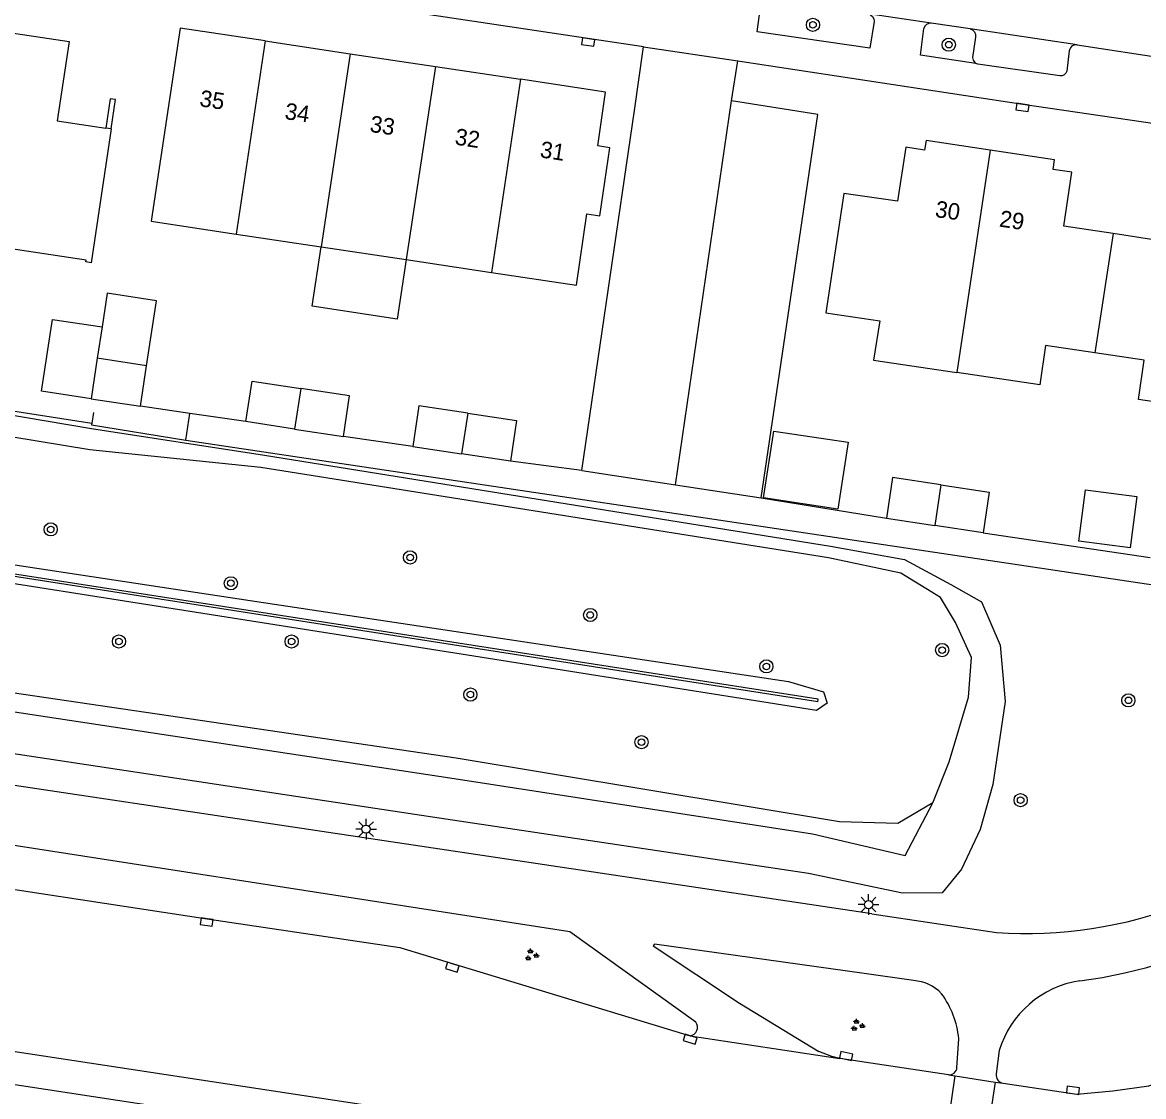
# Model space of a CAD drawing. Extents: x 124000 to 128010, y 398999 to 403000.
# Drawn here: x 126385.4 to 126453.3, y 399372.3 to 399437.3 of the extents above; entities that cross this region are included whole.
import ezdxf

# ---------------------------------------------------------------- set-up
doc = ezdxf.new("R2010")
doc.units = 0
for name, color, linetype in [('gg-afsc-geluidsscherm', 7, 'Continuous'), ('gg-afsc-hekwerk', 7, 'Continuous'), ('gg-afsc-muur', 7, 'Continuous'), ('gg-anno-huisnummerreeks BGT', 7, 'Continuous'), ('gg-bbg-bijgebouw', 7, 'Continuous'), ('gg-bbg-hoofdgebouw', 7, 'Continuous'), ('gg-bbg-luifel en loopbrug', 7, 'Continuous'), ('gg-bbg-tussenscheiding', 7, 'Continuous'), ('gg-knt-BGT kruinlijn', 7, 'Continuous'), ('gg-knt-bovenkant onderkant talud', 7, 'Continuous'), ('gg-knt-verharding', 7, 'Continuous'), ('gg-knt-verharding nz', 7, 'Continuous'), ('gg-kntw-bovenkant insteek waterloop', 7, 'Continuous'), ('gt-grn-groengrens', 7, 'Continuous'), ('gt-symb-boom', 7, 'Continuous'), ('gt-symb-groenvak', 7, 'Continuous'), ('gt-symb-kolk', 7, 'Continuous'), ('gt-symb-lichtmast', 7, 'Continuous')]:
    doc.layers.add(name, color=color, linetype=linetype)

# ---------------------------------------------------------------- blocks, each defined once
blk = doc.blocks.new('gt0-KOLK')
at = {"layer": 'gt-symb-kolk'}
blk.add_lwpolyline([(0, 0), (0.375, 0), (0.375, 0.4), (-0.375, 0.4), (-0.375, 0), (0, 0)], dxfattribs=at)
blk = doc.blocks.new('gt0-BOOM')
at = {"layer": 'gt-symb-boom'}
for radius in [0.4, 0.2]:
    blk.add_circle((0, 0), radius, dxfattribs=at)
blk = doc.blocks.new('gt0-GRVAK')
at = {"layer": 'gt-symb-groenvak'}
for p, q in [((-0.11, 0.189), (-0.228, 0.24)), ((-0.182, 0.153), (0.088, 0.153)), ((-0.091, 0.211), (-0.156, 0.322)), ((-0.047, 0.214), (-0.047, 0.393)), ((-0.004, 0.211), (0.061, 0.322)), ((0.015, 0.189), (0.133, 0.24)), ((0.262, -0.052), (0.197, 0.059)), ((0.305, -0.049), (0.305, 0.13)), ((0.349, -0.052), (0.414, 0.059)), ((-0.245, -0.228), (-0.363, -0.177)), ((-0.318, -0.264), (-0.047, -0.264)), ((-0.226, -0.206), (-0.291, -0.095)), ((-0.183, -0.203), (-0.183, -0.024)), ((-0.139, -0.206), (-0.074, -0.095)), ((-0.12, -0.228), (-0.002, -0.177)), ((0.243, -0.074), (0.125, -0.023)), ((0.17, -0.11), (0.441, -0.11)), ((0.368, -0.074), (0.486, -0.023))]:
    blk.add_line(p, q, dxfattribs=at)
blk = doc.blocks.new('gt0-LMAST')
at = {"layer": 'gt-symb-lichtmast'}
for p, q in [((-0.182, 0.173), (-0.447, 0.438)), ((-0.005, 0.246), (-0.005, 0.621)), ((0.172, 0.173), (0.437, 0.438)), ((-0.255, -0.004), (-0.63, -0.004)), ((-0.182, -0.181), (-0.447, -0.446)), ((-0.005, -0.254), (-0.005, -0.629)), ((0.437, -0.446), (0.172, -0.181)), ((0.245, -0.004), (0.62, -0.004))]:
    blk.add_line(p, q, dxfattribs=at)
blk.add_circle((-0.005, -0.004), 0.25, dxfattribs=at)

msp = doc.modelspace()

# ---------------------------------------------------------------- linework, layer by layer
at = {"layer": 'gg-afsc-geluidsscherm'}
for points in [[(126433.522, 399396.193), (126294.266, 399417.89), (126294.312, 399418.568), (126384.69, 400018.495), (126392.393, 400081.874), (126401.389, 400173.179), (126405.812, 400237.067), (126415.183, 400254.387), (126416.933, 400270.191), (126421.505, 400378.061), (126422.448, 400394.046), (126423.962, 400411.149), (126518.093, 400411.476), (126531.613, 400399.449), (126531.513, 400399.337)], [(126433.522, 399396.193), (126433.545, 399396.341), (126294.438, 399418.015), (126294.46, 399418.546), (126384.838, 400018.472), (126392.542, 400081.856), (126401.538, 400173.164), (126405.962, 400237.057), (126415.315, 400254.315), (126417.082, 400270.175), (126421.655, 400378.055), (126422.598, 400394.037), (126424.098, 400410.986), (126518.093, 400411.326), (126531.513, 400399.337)]]:
    msp.add_lwpolyline(points, dxfattribs=at)
at = {"layer": 'gg-afsc-hekwerk'}
for p, q in [((126395.501, 399413.648), (126392.513, 399414.083)), ((126398.898, 399413.153), (126395.501, 399413.648)), ((126409.014, 399411.649), (126404.801, 399412.256)), ((126419.25, 399410.192), (126414.914, 399410.767)), ((126430.105, 399408.537), (126437.685, 399407.307)), ((126443.539, 399406.423), (126453.656, 399404.923))]:
    msp.add_line(p, q, dxfattribs=at)
at = {"layer": 'gg-afsc-muur'}
msp.add_lwpolyline([(126390.74, 399430.879), (126391.006, 399432.659), (126390.689, 399432.706), (126390.424, 399430.926)], dxfattribs=at)
at = {"layer": 'gg-bbg-bijgebouw'}
for p, q in [((126389.904, 399416.992), (126389.528, 399414.541)), ((126392.89, 399416.534), (126389.904, 399416.992)), ((126392.513, 399414.083), (126392.89, 399416.534)), ((126389.528, 399414.541), (126392.513, 399414.083)), ((126401.849, 399412.705), (126398.898, 399413.153)), ((126401.849, 399412.705), (126404.801, 399412.256)), ((126409.014, 399411.649), (126411.964, 399411.208)), ((126414.914, 399410.767), (126411.964, 399411.208)), ((126437.685, 399407.307), (126440.612, 399406.865)), ((126443.539, 399406.423), (126440.612, 399406.865))]:
    msp.add_line(p, q, dxfattribs=at)
for points in [[(126398.898, 399413.153), (126399.276, 399415.605), (126402.228, 399415.156)], [(126404.801, 399412.256), (126405.179, 399414.708), (126402.228, 399415.156)], [(126412.33, 399413.661), (126409.381, 399414.102), (126409.014, 399411.649)], [(126412.33, 399413.661), (126415.28, 399413.22), (126414.914, 399410.767)], [(126440.982, 399409.317), (126438.055, 399409.759), (126437.685, 399407.307)], [(126440.982, 399409.317), (126443.909, 399408.875), (126443.539, 399406.423)]]:
    msp.add_lwpolyline(points, dxfattribs=at)
at = {"layer": 'gg-bbg-hoofdgebouw'}
for p, q in [((126400.068, 399436.203), (126405.221, 399435.429)), ((126405.221, 399435.429), (126410.374, 399434.654)), ((126410.374, 399434.654), (126415.527, 399433.88)), ((126390.74, 399430.879), (126390.424, 399430.926)), ((126398.311, 399424.509), (126403.462, 399423.736)), ((126403.462, 399423.736), (126408.612, 399422.964)), ((126408.612, 399422.964), (126413.763, 399422.191))]:
    msp.add_line(p, q, dxfattribs=at)
for points in [[(126381.99, 399437.091), (126388.2, 399436.162), (126387.482, 399431.365), (126390.424, 399430.926)], [(126400.068, 399436.203), (126394.915, 399436.977), (126393.161, 399425.281), (126398.311, 399424.509)], [(126413.763, 399422.191), (126418.913, 399421.419), (126419.551, 399425.737), (126420.327, 399425.622), (126420.935, 399429.734), (126420.206, 399429.844), (126420.679, 399433.106), (126415.527, 399433.88)], [(126390.74, 399430.879), (126389.531, 399422.776), (126389.214, 399422.823), (126389.229, 399422.923), (126379.841, 399424.333), (126380.02, 399425.529)], [(126443.967, 399429.596), (126440.081, 399430.179), (126439.989, 399429.591), (126438.85, 399429.763), (126438.362, 399426.504), (126435.099, 399426.971), (126434.02, 399419.732), (126437.279, 399419.246), (126436.908, 399416.881), (126441.938, 399416.131)], [(126451.408, 399424.538), (126448.431, 399424.986), (126448.914, 399428.257), (126447.774, 399428.422), (126447.853, 399429.014), (126443.967, 399429.596)], [(126459.998, 399427.195), (126456.11, 399427.772), (126456.026, 399427.19), (126454.872, 399427.361), (126454.386, 399424.089), (126451.408, 399424.538)], [(126450.308, 399417.311), (126447.321, 399417.756), (126446.967, 399415.382), (126441.938, 399416.131)], [(126457.973, 399413.742), (126452.941, 399414.492), (126453.295, 399416.866), (126450.308, 399417.311)]]:
    msp.add_lwpolyline(points, dxfattribs=at)
at = {"layer": 'gg-bbg-luifel en loopbrug'}
msp.add_line((126390.191, 399418.89), (126389.904, 399416.992), dxfattribs=at)
for points in [[(126408.612, 399422.964), (126408.067, 399419.366), (126402.918, 399420.146), (126403.462, 399423.736)], [(126392.89, 399416.534), (126393.486, 399420.468), (126390.499, 399420.921), (126390.191, 399418.89)], [(126389.528, 399414.541), (126386.528, 399414.995), (126387.186, 399419.345), (126390.191, 399418.89)], [(126430.857, 399412.583), (126435.361, 399411.901), (126434.748, 399407.854), (126430.244, 399408.536), (126430.857, 399412.583)], [(126449.731, 399409.028), (126452.849, 399408.622), (126452.443, 399405.503), (126449.324, 399405.91), (126449.731, 399409.028)]]:
    msp.add_lwpolyline(points, dxfattribs=at)
at = {"layer": 'gg-bbg-tussenscheiding'}
for p, q in [((126400.068, 399436.203), (126398.311, 399424.509)), ((126405.221, 399435.429), (126403.462, 399423.736)), ((126410.374, 399434.654), (126408.612, 399422.964)), ((126415.527, 399433.88), (126413.763, 399422.191)), ((126443.967, 399429.596), (126441.938, 399416.131)), ((126451.408, 399424.538), (126450.308, 399417.311)), ((126402.228, 399415.156), (126401.849, 399412.705)), ((126412.33, 399413.661), (126411.964, 399411.208)), ((126440.982, 399409.317), (126440.612, 399406.865))]:
    msp.add_line(p, q, dxfattribs=at)
at = {"layer": 'gg-knt-BGT kruinlijn'}
msp.add_lwpolyline([(126321.63, 399595.513), (126311.054, 399526.142), (126304.395, 399481.337), (126295.28, 399421.414), (126296.128, 399419.571), (126298.623, 399417.902), (126364.377, 399407.597), (126399.152, 399402.329), (126431.76, 399397.413), (126433.866, 399396.782), (126434.09, 399396.107), (126433.446, 399395.656), (126412.323, 399399.004), (126379.476, 399404.176), (126338.236, 399410.692), (126295.091, 399417.222), (126294.077, 399417.521), (126293.799, 399418.444), (126294.17, 399420.035), (126300.242, 399460.061), (126317.155, 399573.618)], dxfattribs=at)
at = {"layer": 'gg-knt-bovenkant onderkant talud'}
msp.add_lwpolyline([(126440.492, 399390.061), (126438.368, 399388.814), (126434.841, 399388.914), (126411.64, 399392.764), (126378.691, 399397.608), (126337.186, 399404.115), (126307.024, 399408.808), (126293.816, 399411.421), (126291.521, 399412.392), (126289.265, 399414.329), (126287.817, 399416.563), (126287.698, 399418.682), (126288.226, 399421.751), (126293.229, 399462.196), (126310.804, 399577.419)], dxfattribs=at)
at = {"layer": 'gg-knt-verharding'}
for p, q in [((126440.393, 399437.278), (126436.581, 399437.839)), ((126442.753, 399436.933), (126440.393, 399437.278)), ((126422.978, 399435.843), (126428.685, 399434.992)), ((126449.233, 399435.971), (126456.427, 399434.861)), ((126428.307, 399432.575), (126428.685, 399434.992)), ((126389.667, 399413.703), (126389.568, 399413.052)), ((126395.264, 399412.024), (126395.501, 399413.648)), ((126395.264, 399412.024), (126460.434, 399402.289)), ((126419.25, 399410.192), (126424.911, 399409.319)), ((126424.911, 399409.319), (126430.105, 399408.537)), ((126436.805, 399383.341), (126444.341, 399382.212)), ((126334.292, 399382.713), (126406.139, 399371.782)), ((126416.096, 399368.246), (126334.003, 399380.751)), ((126439.321, 399379.306), (126436.345, 399379.726)), ((126441.954, 399374.029), (126442.061, 399375.785)), ((126441.432, 399373.601), (126434.861, 399374.594)), ((126444.516, 399375.07), (126444.336, 399373.649)), ((126441.432, 399373.601), (126441.846, 399373.536)), ((126441.846, 399373.536), (126444.263, 399373.159)), ((126444.263, 399373.159), (126444.743, 399373.084))]:
    msp.add_line(p, q, dxfattribs=at)
for points in [[(126422.978, 399435.843), (126409.22, 399437.909), (126405.57, 399438.443), (126397.042, 399439.751), (126387.206, 399441.215), (126378.138, 399442.631), (126327.913, 399450.152), (126325.335, 399450.533)], [(126436.581, 399437.839), (126436.714, 399437.79), (126436.833, 399437.689), (126436.915, 399437.542), (126436.938, 399437.381), (126436.675, 399435.773), (126429.859, 399436.755), (126430.086, 399438.383), (126430.154, 399438.539), (126430.282, 399438.66), (126430.427, 399438.717), (126430.523, 399438.718)], [(126443.095, 399434.847), (126439.741, 399435.349), (126439.947, 399436.955)], [(126442.753, 399436.933), (126442.904, 399436.867), (126443.016, 399436.751), (126443.077, 399436.599), (126443.076, 399436.439), (126442.89, 399435.199), (126442.931, 399435.037), (126443.029, 399434.9), (126443.095, 399434.847)], [(126419.25, 399410.192), (126422.434, 399431.983), (126422.978, 399435.843)], [(126448.756, 399435.611), (126448.6, 399434.383), (126448.542, 399434.253), (126448.445, 399434.154), (126448.316, 399434.094), (126448.179, 399434.083), (126443.212, 399434.792), (126443.095, 399434.847)], [(126449.233, 399435.971), (126449.088, 399435.968), (126448.956, 399435.917)], [(126428.685, 399434.992), (126445.951, 399432.38), (126461.921, 399430.026), (126471.186, 399428.587)], [(126430.105, 399408.537), (126433.536, 399431.756), (126428.307, 399432.575)], [(126389.568, 399413.052), (126389.543, 399412.957), (126395.264, 399412.024)], [(126436.805, 399383.341), (126376.924, 399392.309), (126336.613, 399398.44)], [(126426.139, 399376.785), (126418.505, 399382.26), (126375.887, 399388.877), (126336.095, 399394.928)], [(126335.712, 399392.331), (126396.554, 399383.05), (126408.219, 399381.301), (126425.797, 399375.965)], [(126436.345, 399379.726), (126423.631, 399381.518), (126423.55, 399381.403), (126428.777, 399377.946), (126433.59, 399375.015)], [(126434.861, 399374.594), (126434.38, 399374.709), (126433.59, 399375.015)], [(126444.743, 399373.084), (126449.217, 399372.431), (126451.397, 399372.622), (126453.565, 399372.926), (126454.637, 399373.274), (126455.653, 399373.76), (126456.601, 399374.294), (126457.497, 399374.911)]]:
    msp.add_lwpolyline(points, dxfattribs=at)
for centre, radius, start, end in [((126440.355, 399436.861), 0.419, 84.8239, 167.00136), ((126449.17, 399435.559), 0.417, 120.84694, 172.81622), ((126445.866, 399407.499), 28.426, 277.1126, 321.35946), ((126446.168, 399408.017), 25.87, 265.94972, 291.62974), ((126439.163, 399376.75), 2.56, 43.41005, 86.46037), ((126450.294, 399373.325), 6.036, 98.65459, 163.19209), ((126436.703, 399375.304), 5.379, 5.12627, 36.57914), ((126425.743, 399376.469), 0.507, 276.07691, 38.64368), ((126441.485, 399374.068), 0.47, 263.49475, 355.2035), ((126444.831, 399373.576), 0.5, 171.63764, 259.89684)]:
    msp.add_arc(centre, radius, start, end, dxfattribs=at)
at = {"layer": 'gg-knt-verharding nz'}
for p, q in [((126449.233, 399435.971), (126442.753, 399436.933)), ((126424.911, 399409.319), (126428.307, 399432.575)), ((126425.797, 399375.965), (126434.861, 399374.594)), ((126441.2, 399369.181), (126441.846, 399373.536)), ((126444.263, 399373.159), (126443.605, 399368.76))]:
    msp.add_line(p, q, dxfattribs=at)
at = {"layer": 'gg-kntw-bovenkant insteek waterloop'}
for points in [[(126440.492, 399390.061), (126441.486, 399392.554), (126442.659, 399396.473), (126442.835, 399398.872), (126441.861, 399400.992), (126440.956, 399402.498), (126438.557, 399403.971), (126434.182, 399404.897), (126399.798, 399410.376), (126389.452, 399411.435), (126378.388, 399413.262), (126360.318, 399415.739), (126304.318, 399423.704), (126302.171, 399424.161), (126301.705, 399425.225), (126307.402, 399462.554), (126311.526, 399492.391), (126316.901, 399526.627), (126323.667, 399572.649), (126326.816, 399591.238)], [(126310.066, 399577.615), (126292.671, 399462.253), (126286.115, 399420.079), (126285.836, 399417.454), (126286.515, 399416.155), (126289.537, 399411.96), (126290.674, 399410.974), (126292.1, 399410.531), (126295.058, 399410.039), (126306.913, 399408.247), (126336.959, 399403.139), (126378.356, 399396.568), (126411.256, 399391.582), (126433.197, 399388.183), (126438.817, 399386.883), (126440.492, 399390.061)], [(126378.561, 399414.594), (126389.546, 399412.727), (126400.023, 399411.114), (126434.3, 399405.602), (126438.768, 399404.8), (126441.574, 399403.29), (126443.434, 399402.237), (126444.575, 399399.619), (126444.866, 399396.212), (126444.117, 399391.173), (126443.361, 399388.445), (126442.221, 399386.051), (126441.059, 399384.624), (126438.653, 399384.592), (126432.967, 399385.787), (126410.198, 399389.19), (126376.825, 399394.244)]]:
    msp.add_lwpolyline(points, dxfattribs=at)
at = {"layer": 'gt-grn-groengrens'}
msp.add_lwpolyline([(126378.614, 399415.038), (126378.527, 399414.769), (126389.568, 399413.052)], dxfattribs=at)

# ---------------------------------------------------------------- block references
at = {"layer": 'gt-symb-boom'}
for p in [(126433.236, 399437.183), (126441.455, 399435.977), (126387.081, 399406.627), (126408.84, 399404.929), (126397.993, 399403.363), (126419.751, 399401.444), (126391.216, 399399.838), (126401.671, 399399.834), (126441.059, 399399.319), (126430.413, 399398.331), (126412.491, 399396.622), (126452.333, 399396.273), (126422.856, 399393.738), (126445.809, 399390.23)]:
    msp.add_blockref('gt0-BOOM', p, dxfattribs=at)
at = {"layer": 'gt-symb-groenvak'}
for p in [(126416.183, 399380.847), (126435.921, 399376.593)]:
    msp.add_blockref('gt0-GRVAK', p, dxfattribs=at)
at = {"layer": 'gt-symb-kolk'}
for p, rotation in [((126419.658, 399436.337), 171.43850980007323), ((126445.951, 399432.38), 171.39740820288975), ((126396.554, 399383.05), 171.4890657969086), ((126411.456, 399380.306), 163.14160123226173), ((126425.855, 399375.948), 163.2678397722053), ((126435.21, 399374.541), -11.658401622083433), ((126448.956, 399372.462), -7.125016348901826)]:
    msp.add_blockref('gt0-KOLK', p, dxfattribs=dict(at, rotation=rotation))
at = {"layer": 'gt-symb-lichtmast'}
for p in [(126406.182, 399388.478), (126436.605, 399383.909)]:
    msp.add_blockref('gt0-LMAST', p, dxfattribs=at)

# ---------------------------------------------------------------- texts
at = {"layer": 'gg-anno-huisnummerreeks BGT'}
for s, rotation, p in [('35', 351.5, (126396.055, 399432.255)), ('34', 351.5, (126401.208, 399431.481)), ('33', 351.4, (126406.361, 399430.708)), ('32', 351.5, (126411.514, 399429.932)), ('31', 351.5, (126416.667, 399429.158)), ('30', 351.5, (126440.589, 399425.553)), ('29', 351.5, (126444.476, 399424.97))]:
    msp.add_text(s, height=1, rotation=rotation, dxfattribs=at).set_placement(p)

doc.saveas('drawing.dxf')
